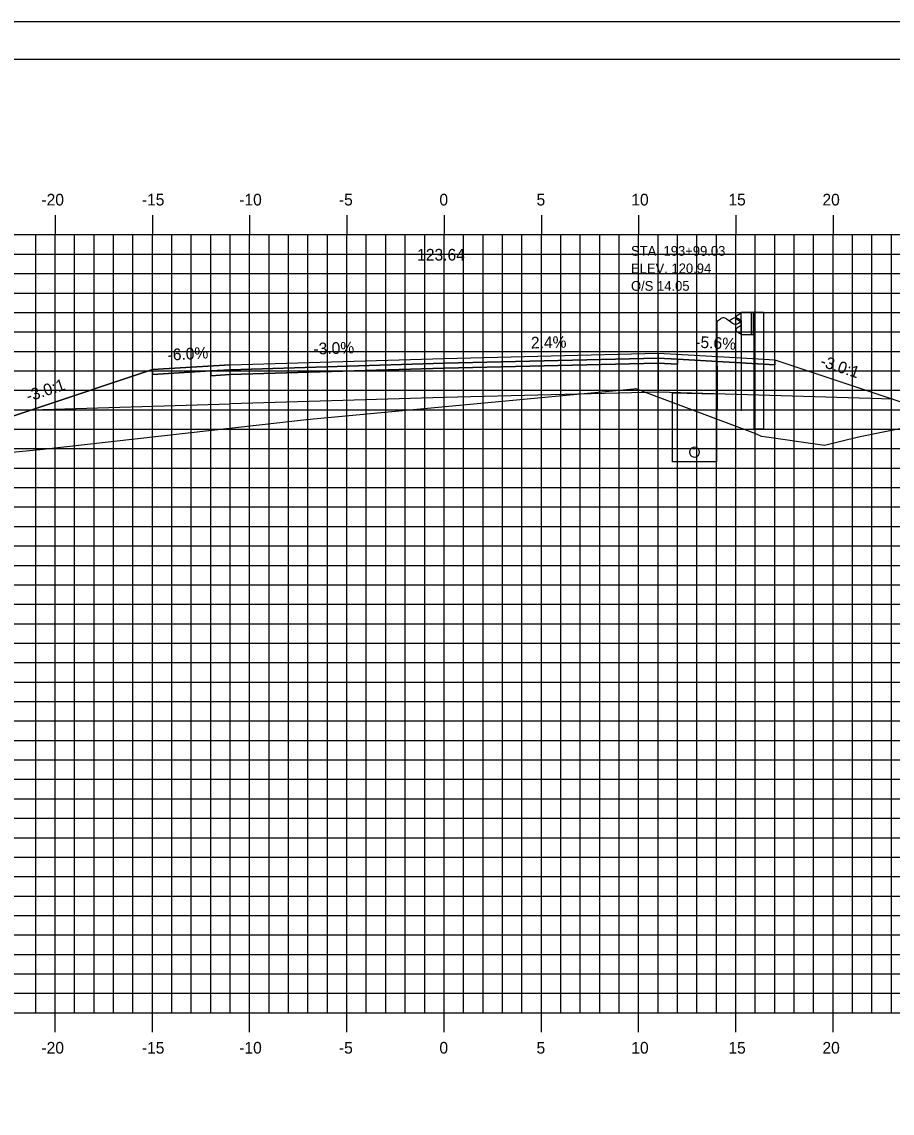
# Model space of a CAD drawing. Extents: x 850598 to 870284, y 366541 to 366651.
# Drawn here: x 862825.8 to 862870.5, y 366595.1 to 366651.2 of the extents above; entities that cross this region are included whole.
import ezdxf

# ---------------------------------------------------------------- set-up
doc = ezdxf.new("R2010")
doc.units = 0
for name, color, linetype in [('ANNOTATION', 7, 'Continuous'), ('BORDER', 7, 'Continuous'), ('D_Drainage_Underdrain', 7, 'Continuous'), ('D_Drainage_Underdrain_06in', 7, 'Continuous'), ('D_Guardrail_Beam_Rt', 7, 'Continuous'), ('D_Roadway_Centerline', 7, 'Continuous'), ('D_Roadway_Centerline_Text', 7, 'Continuous'), ('D_Roadway_Edge_Shoulder', 7, 'Continuous'), ('D_Roadway_Edge_TW', 7, 'Continuous'), ('D_Roadway_Pavement', 7, 'Continuous'), ('D_Roadway_SlopeLines', 7, 'Continuous'), ('D_Roadway_SubGrade', 7, 'Continuous'), ('D_Text_Monospaced', 7, 'Continuous'), ('H_V ANNOTATION', 7, 'Continuous'), ('MAJOR', 7, 'Continuous'), ('MINOR', 7, 'Continuous'), ('PLOT BOUNDARY', 7, 'Continuous'), ('S_Roadway_Centerline', 7, 'Continuous'), ('S_Utilities_Pole_Power', 7, 'Continuous')]:
    doc.layers.add(name, color=color, linetype=linetype)

msp = doc.modelspace()

# ---------------------------------------------------------------- linework, layer by layer
at = {"layer": 'BORDER'}
msp.add_line((862962.507, 366649.225), (862802.507, 366649.225), dxfattribs=at)
at = {"layer": 'D_Drainage_Underdrain'}
msp.add_lwpolyline([(862861.507, 366632.044), (862861.507, 366628.544), (862859.257, 366628.544), (862859.257, 366632.089)], close=True, dxfattribs=at)
at = {"layer": 'D_Drainage_Underdrain_06in'}
msp.add_lwpolyline([(862860.382, 366629.294), (862860.305, 366629.281), (862860.235, 366629.246), (862860.18, 366629.19), (862860.144, 366629.121), (862860.132, 366629.044), (862860.144, 366628.966), (862860.18, 366628.897), (862860.235, 366628.841), (862860.305, 366628.806), (862860.382, 366628.794), (862860.459, 366628.806), (862860.529, 366628.841), (862860.584, 366628.897), (862860.62, 366628.966), (862860.632, 366629.044), (862860.62, 366629.121), (862860.584, 366629.19), (862860.529, 366629.246), (862860.459, 366629.281)], close=True, dxfattribs=at)
at = {"layer": 'D_Guardrail_Beam_Rt'}
for p, q in [((862862.778, 366636.161), (862862.704, 366636.148)), ((862862.778, 366636.235), (862863.465, 366636.235)), ((862862.778, 366635.069), (862862.778, 366636.235)), ((862863.299, 366636.235), (862863.299, 366635.069)), ((862863.403, 366636.235), (862863.403, 366635.069)), ((862863.465, 366636.235), (862863.936, 366636.235)), ((862863.465, 366636.235), (862863.465, 366635.069)), ((862863.936, 366636.235), (862863.936, 366630.235)), ((862862.688, 366636.141), (862862.544, 366636.041)), ((862862.544, 366635.898), (862862.74, 366635.762)), ((862862.773, 366635.698), (862862.773, 366635.606)), ((862862.74, 366635.542), (862862.544, 366635.406)), ((862862.544, 366635.263), (862862.688, 366635.163)), ((862862.704, 366635.156), (862862.778, 366635.143)), ((862863.465, 366635.069), (862862.778, 366635.069)), ((862863.444, 366630.235), (862863.444, 366635.069)), ((862863.444, 366630.235), (862863.936, 366630.235))]:
    msp.add_line(p, q, dxfattribs=at)
for centre, major_axis, start_param, end_param in [((862862.595, 366635.97), (-0.0877, 0), 5.323254, 7.243116), ((862862.712, 366636.107), (-0.0417, 0), 4.886922, 5.323254), ((862862.694, 366635.698), (0.0789, 0), 0, 0.959931), ((862862.694, 366635.606), (0.0789, 0), 5.323254, 6.283185), ((862862.595, 366635.334), (-0.0877, 0), 5.323254, 7.243116), ((862862.712, 366635.197), (-0.0417, 0), 0.959931, 1.396263)]:
    msp.add_ellipse(centre, major_axis=major_axis, ratio=0.995501, start_param=start_param, end_param=end_param, dxfattribs=at)
at = {"layer": 'D_Roadway_Centerline'}
msp.add_lwpolyline([(862817.543, 366628.304), (862822.507, 366629.959), (862826.309, 366631.226), (862832.507, 366633.292), (862836.507, 366633.532), (862847.507, 366633.862), (862858.507, 366634.126), (862862.507, 366633.902), (862864.507, 366633.79), (862870.586, 366631.764), (862911.423, 366618.225), (862919.659, 366615.495), (862929.521, 366612.225), (862933.521, 366612.225)], dxfattribs=at)
at = {"layer": 'D_Roadway_Edge_Shoulder'}
for points in [[(862858.507, 366634.126), (862862.507, 366633.902), (862862.507, 366633.902), (862864.507, 366633.79), (862864.507, 366633.54), (862859.507, 366633.82), (862858.507, 366633.876)], [(862836.507, 366633.532), (862832.507, 366633.292), (862832.507, 366633.042), (862835.507, 366633.222), (862836.507, 366633.282)]]:
    msp.add_lwpolyline(points, close=True, dxfattribs=at)
at = {"layer": 'D_Roadway_Edge_TW'}
msp.add_lwpolyline([(862836.507, 366633.282), (862836.507, 366633.532), (862847.507, 366633.862), (862858.507, 366634.126), (862858.507, 366633.876), (862847.507, 366633.612)], close=True, dxfattribs=at)
at = {"layer": 'D_Roadway_Pavement'}
for points in [[(862836.507, 366633.032), (862836.507, 366633.282), (862847.507, 366633.612), (862858.507, 366633.876), (862858.507, 366633.626), (862847.507, 366633.362)], [(862858.507, 366633.876), (862859.507, 366633.82), (862859.507, 366633.57), (862858.507, 366633.626)], [(862836.507, 366633.282), (862835.507, 366633.222), (862835.507, 366632.972), (862836.507, 366633.032)]]:
    msp.add_lwpolyline(points, close=True, dxfattribs=at)
at = {"layer": 'D_Roadway_SlopeLines'}
msp.add_lwpolyline([(862836.507, 366633.532), (862832.507, 366633.292), (862822.507, 366629.959)], dxfattribs=at)
at = {"layer": 'D_Roadway_SubGrade'}
for points in [[(862836.507, 366631.532), (862836.507, 366633.032), (862847.507, 366633.362), (862858.507, 366633.626), (862858.507, 366632.126), (862847.507, 366631.862)], [(862858.507, 366633.626), (862859.507, 366633.57), (862859.507, 366633.82), (862864.507, 366633.54), (862864.507, 366633.79), (862870.586, 366631.764), (862858.507, 366632.126)], [(862836.507, 366633.032), (862835.507, 366632.972), (862835.507, 366633.222), (862832.507, 366633.042), (862832.507, 366633.292), (862826.309, 366631.226), (862836.507, 366631.532)]]:
    msp.add_lwpolyline(points, close=True, dxfattribs=at)
at = {"layer": 'MAJOR'}
for p, q in [((862827.507, 366641.227), (862827.507, 366640.225)), ((862827.507, 366641.227), (862827.507, 366640.225)), ((862832.507, 366641.227), (862832.507, 366640.225)), ((862832.507, 366641.227), (862832.507, 366640.225)), ((862837.507, 366641.227), (862837.507, 366640.225)), ((862837.507, 366641.227), (862837.507, 366640.225)), ((862842.507, 366641.227), (862842.507, 366640.225)), ((862842.507, 366641.227), (862842.507, 366640.225)), ((862847.507, 366641.227), (862847.507, 366640.225)), ((862847.507, 366641.227), (862847.507, 366640.225)), ((862852.507, 366641.227), (862852.507, 366640.225)), ((862852.507, 366641.227), (862852.507, 366640.225)), ((862857.507, 366641.227), (862857.507, 366640.225)), ((862857.507, 366641.227), (862857.507, 366640.225)), ((862862.507, 366641.227), (862862.507, 366640.225)), ((862862.507, 366641.227), (862862.507, 366640.225)), ((862867.507, 366641.227), (862867.507, 366640.225)), ((862867.507, 366641.227), (862867.507, 366640.225)), ((862807.507, 366640.225), (862947.507, 366640.225)), ((862807.507, 366640.225), (862947.507, 366640.225)), ((862807.507, 366640.225), (862947.507, 366640.225)), ((862807.507, 366640.225), (862947.507, 366640.225)), ((862827.507, 366600.225), (862827.507, 366640.225)), ((862827.507, 366600.225), (862827.507, 366640.225)), ((862832.507, 366600.225), (862832.507, 366640.225)), ((862832.507, 366600.225), (862832.507, 366640.225)), ((862837.507, 366600.225), (862837.507, 366640.225)), ((862837.507, 366600.225), (862837.507, 366640.225)), ((862842.507, 366600.225), (862842.507, 366640.225)), ((862842.507, 366600.225), (862842.507, 366640.225)), ((862847.507, 366600.225), (862847.507, 366640.225)), ((862847.507, 366600.225), (862847.507, 366640.225)), ((862852.507, 366600.225), (862852.507, 366640.225)), ((862852.507, 366600.225), (862852.507, 366640.225)), ((862857.507, 366600.225), (862857.507, 366640.225)), ((862857.507, 366600.225), (862857.507, 366640.225)), ((862862.507, 366600.225), (862862.507, 366640.225)), ((862862.507, 366600.225), (862862.507, 366640.225)), ((862867.507, 366600.225), (862867.507, 366640.225)), ((862867.507, 366600.225), (862867.507, 366640.225)), ((862807.507, 366635.225), (862947.507, 366635.225)), ((862807.507, 366635.225), (862947.507, 366635.225)), ((862807.507, 366630.225), (862947.507, 366630.225)), ((862807.507, 366630.225), (862947.507, 366630.225)), ((862807.507, 366625.225), (862947.507, 366625.225)), ((862807.507, 366625.225), (862947.507, 366625.225)), ((862807.507, 366620.225), (862947.507, 366620.225)), ((862807.507, 366620.225), (862947.507, 366620.225)), ((862807.507, 366615.225), (862947.507, 366615.225)), ((862807.507, 366615.225), (862947.507, 366615.225)), ((862807.507, 366610.225), (862947.507, 366610.225)), ((862807.507, 366610.225), (862947.507, 366610.225)), ((862807.507, 366605.225), (862947.507, 366605.225)), ((862807.507, 366605.225), (862947.507, 366605.225)), ((862807.507, 366600.225), (862947.507, 366600.225)), ((862807.507, 366600.225), (862947.507, 366600.225)), ((862807.507, 366600.225), (862947.507, 366600.225)), ((862807.507, 366600.225), (862947.507, 366600.225)), ((862827.507, 366599.223), (862827.507, 366600.225)), ((862827.507, 366599.223), (862827.507, 366600.225)), ((862832.507, 366599.223), (862832.507, 366600.225)), ((862832.507, 366599.223), (862832.507, 366600.225)), ((862837.507, 366599.223), (862837.507, 366600.225)), ((862837.507, 366599.223), (862837.507, 366600.225)), ((862842.507, 366599.223), (862842.507, 366600.225)), ((862842.507, 366599.223), (862842.507, 366600.225)), ((862847.507, 366599.223), (862847.507, 366600.225)), ((862847.507, 366599.223), (862847.507, 366600.225)), ((862852.507, 366599.223), (862852.507, 366600.225)), ((862852.507, 366599.223), (862852.507, 366600.225)), ((862857.507, 366599.223), (862857.507, 366600.225)), ((862857.507, 366599.223), (862857.507, 366600.225)), ((862862.507, 366599.223), (862862.507, 366600.225)), ((862862.507, 366599.223), (862862.507, 366600.225)), ((862867.507, 366599.223), (862867.507, 366600.225)), ((862867.507, 366599.223), (862867.507, 366600.225))]:
    msp.add_line(p, q, dxfattribs=at)
at = {"layer": 'MINOR'}
for p, q in [((862826.507, 366600.225), (862826.507, 366640.225)), ((862826.507, 366600.225), (862826.507, 366640.225)), ((862828.507, 366600.225), (862828.507, 366640.225)), ((862828.507, 366600.225), (862828.507, 366640.225)), ((862829.507, 366600.225), (862829.507, 366640.225)), ((862829.507, 366600.225), (862829.507, 366640.225)), ((862830.507, 366600.225), (862830.507, 366640.225)), ((862830.507, 366600.225), (862830.507, 366640.225)), ((862831.507, 366600.225), (862831.507, 366640.225)), ((862831.507, 366600.225), (862831.507, 366640.225)), ((862833.507, 366600.225), (862833.507, 366640.225)), ((862833.507, 366600.225), (862833.507, 366640.225)), ((862834.507, 366600.225), (862834.507, 366640.225)), ((862834.507, 366600.225), (862834.507, 366640.225)), ((862835.507, 366600.225), (862835.507, 366640.225)), ((862835.507, 366600.225), (862835.507, 366640.225)), ((862836.507, 366600.225), (862836.507, 366640.225)), ((862836.507, 366600.225), (862836.507, 366640.225)), ((862838.507, 366600.225), (862838.507, 366640.225)), ((862838.507, 366600.225), (862838.507, 366640.225)), ((862839.507, 366600.225), (862839.507, 366640.225)), ((862839.507, 366600.225), (862839.507, 366640.225)), ((862840.507, 366600.225), (862840.507, 366640.225)), ((862840.507, 366600.225), (862840.507, 366640.225)), ((862841.507, 366600.225), (862841.507, 366640.225)), ((862841.507, 366600.225), (862841.507, 366640.225)), ((862843.507, 366600.225), (862843.507, 366640.225)), ((862843.507, 366600.225), (862843.507, 366640.225)), ((862844.507, 366600.225), (862844.507, 366640.225)), ((862844.507, 366600.225), (862844.507, 366640.225)), ((862845.507, 366600.225), (862845.507, 366640.225)), ((862845.507, 366600.225), (862845.507, 366640.225)), ((862846.507, 366600.225), (862846.507, 366640.225)), ((862846.507, 366600.225), (862846.507, 366640.225)), ((862848.507, 366600.225), (862848.507, 366640.225)), ((862848.507, 366600.225), (862848.507, 366640.225)), ((862849.507, 366600.225), (862849.507, 366640.225)), ((862849.507, 366600.225), (862849.507, 366640.225)), ((862850.507, 366600.225), (862850.507, 366640.225)), ((862850.507, 366600.225), (862850.507, 366640.225)), ((862851.507, 366600.225), (862851.507, 366640.225)), ((862851.507, 366600.225), (862851.507, 366640.225)), ((862853.507, 366600.225), (862853.507, 366640.225)), ((862853.507, 366600.225), (862853.507, 366640.225)), ((862854.507, 366600.225), (862854.507, 366640.225)), ((862854.507, 366600.225), (862854.507, 366640.225)), ((862855.507, 366600.225), (862855.507, 366640.225)), ((862855.507, 366600.225), (862855.507, 366640.225)), ((862856.507, 366600.225), (862856.507, 366640.225)), ((862856.507, 366600.225), (862856.507, 366640.225)), ((862858.507, 366600.225), (862858.507, 366640.225)), ((862858.507, 366600.225), (862858.507, 366640.225)), ((862859.507, 366600.225), (862859.507, 366640.225)), ((862859.507, 366600.225), (862859.507, 366640.225)), ((862860.507, 366600.225), (862860.507, 366640.225)), ((862860.507, 366600.225), (862860.507, 366640.225)), ((862861.507, 366600.225), (862861.507, 366640.225)), ((862861.507, 366600.225), (862861.507, 366640.225)), ((862863.507, 366600.225), (862863.507, 366640.225)), ((862863.507, 366600.225), (862863.507, 366640.225)), ((862864.507, 366600.225), (862864.507, 366640.225)), ((862864.507, 366600.225), (862864.507, 366640.225)), ((862865.507, 366600.225), (862865.507, 366640.225)), ((862865.507, 366600.225), (862865.507, 366640.225)), ((862866.507, 366600.225), (862866.507, 366640.225)), ((862866.507, 366600.225), (862866.507, 366640.225)), ((862868.507, 366600.225), (862868.507, 366640.225)), ((862868.507, 366600.225), (862868.507, 366640.225)), ((862869.507, 366600.225), (862869.507, 366640.225)), ((862869.507, 366600.225), (862869.507, 366640.225)), ((862870.507, 366600.225), (862870.507, 366640.225)), ((862870.507, 366600.225), (862870.507, 366640.225)), ((862807.507, 366639.225), (862947.507, 366639.225)), ((862807.507, 366639.225), (862947.507, 366639.225)), ((862807.507, 366638.225), (862947.507, 366638.225)), ((862807.507, 366638.225), (862947.507, 366638.225)), ((862807.507, 366637.225), (862947.507, 366637.225)), ((862807.507, 366637.225), (862947.507, 366637.225)), ((862807.507, 366636.225), (862947.507, 366636.225)), ((862807.507, 366636.225), (862947.507, 366636.225)), ((862807.507, 366634.225), (862947.507, 366634.225)), ((862807.507, 366634.225), (862947.507, 366634.225)), ((862807.507, 366633.225), (862947.507, 366633.225)), ((862807.507, 366633.225), (862947.507, 366633.225)), ((862807.507, 366632.225), (862947.507, 366632.225)), ((862807.507, 366632.225), (862947.507, 366632.225)), ((862807.507, 366631.225), (862947.507, 366631.225)), ((862807.507, 366631.225), (862947.507, 366631.225)), ((862807.507, 366629.225), (862947.507, 366629.225)), ((862807.507, 366629.225), (862947.507, 366629.225)), ((862807.507, 366628.225), (862947.507, 366628.225)), ((862807.507, 366628.225), (862947.507, 366628.225)), ((862807.507, 366627.225), (862947.507, 366627.225)), ((862807.507, 366627.225), (862947.507, 366627.225)), ((862807.507, 366626.225), (862947.507, 366626.225)), ((862807.507, 366626.225), (862947.507, 366626.225)), ((862807.507, 366624.225), (862947.507, 366624.225)), ((862807.507, 366624.225), (862947.507, 366624.225)), ((862807.507, 366623.225), (862947.507, 366623.225)), ((862807.507, 366623.225), (862947.507, 366623.225)), ((862807.507, 366622.225), (862947.507, 366622.225)), ((862807.507, 366622.225), (862947.507, 366622.225)), ((862807.507, 366621.225), (862947.507, 366621.225)), ((862807.507, 366621.225), (862947.507, 366621.225)), ((862807.507, 366619.225), (862947.507, 366619.225)), ((862807.507, 366619.225), (862947.507, 366619.225)), ((862807.507, 366618.225), (862947.507, 366618.225)), ((862807.507, 366618.225), (862947.507, 366618.225)), ((862807.507, 366617.225), (862947.507, 366617.225)), ((862807.507, 366617.225), (862947.507, 366617.225)), ((862807.507, 366616.225), (862947.507, 366616.225)), ((862807.507, 366616.225), (862947.507, 366616.225)), ((862807.507, 366614.225), (862947.507, 366614.225)), ((862807.507, 366614.225), (862947.507, 366614.225)), ((862807.507, 366613.225), (862947.507, 366613.225)), ((862807.507, 366613.225), (862947.507, 366613.225)), ((862807.507, 366612.225), (862947.507, 366612.225)), ((862807.507, 366612.225), (862947.507, 366612.225)), ((862807.507, 366611.225), (862947.507, 366611.225)), ((862807.507, 366611.225), (862947.507, 366611.225)), ((862807.507, 366609.225), (862947.507, 366609.225)), ((862807.507, 366609.225), (862947.507, 366609.225)), ((862807.507, 366608.225), (862947.507, 366608.225)), ((862807.507, 366608.225), (862947.507, 366608.225)), ((862807.507, 366607.225), (862947.507, 366607.225)), ((862807.507, 366607.225), (862947.507, 366607.225)), ((862807.507, 366606.225), (862947.507, 366606.225)), ((862807.507, 366606.225), (862947.507, 366606.225)), ((862807.507, 366604.225), (862947.507, 366604.225)), ((862807.507, 366604.225), (862947.507, 366604.225)), ((862807.507, 366603.225), (862947.507, 366603.225)), ((862807.507, 366603.225), (862947.507, 366603.225)), ((862807.507, 366602.225), (862947.507, 366602.225)), ((862807.507, 366602.225), (862947.507, 366602.225)), ((862807.507, 366601.225), (862947.507, 366601.225)), ((862807.507, 366601.225), (862947.507, 366601.225))]:
    msp.add_line(p, q, dxfattribs=at)
at = {"layer": 'PLOT BOUNDARY'}
msp.add_lwpolyline([(862794.414, 366541.166), (862964.414, 366541.166), (862964.414, 366651.166), (862794.414, 366651.166)], close=True, dxfattribs=at)
at = {"layer": 'S_Roadway_Centerline'}
msp.add_lwpolyline([(862807.507, 366627.757), (862807.649, 366627.755), (862809.829, 366627.748), (862820.122, 366628.49), (862820.132, 366628.489), (862822.026, 366628.737), (862826.728, 366629.172), (862840.435, 366630.72), (862857.266, 366632.3), (862857.345, 366632.311), (862863.526, 366630.008), (862863.807, 366629.859), (862863.962, 366629.856), (862867.058, 366629.398), (862868.82, 366629.834), (862871.686, 366630.407)], dxfattribs=at)
at = {"layer": 'S_Utilities_Pole_Power'}
for p, q in [((862861.557, 366631.168), (862861.554, 366635.788)), ((862861.557, 366635.788), (862861.714, 366635.898)), ((862862.026, 366635.898), (862862.182, 366635.788)), ((862862.339, 366635.898), (862862.182, 366635.788)), ((862862.182, 366635.788), (862862.339, 366635.677)), ((862862.807, 366635.788), (862862.651, 366635.898)), ((862862.651, 366635.677), (862862.807, 366635.788)), ((862862.807, 366631.168), (862862.804, 366635.788))]:
    msp.add_line(p, q, dxfattribs=at)
for centre, start, end in [((862861.87, 366635.677), 90, 125.2644), ((862861.87, 366635.677), 54.7356, 90), ((862862.495, 366635.677), 90, 125.2644), ((862862.495, 366635.898), 234.7356, 270), ((862862.495, 366635.677), 54.7356, 90), ((862862.495, 366635.898), 270, 305.2644)]:
    msp.add_arc(centre, 0.271, start, end, dxfattribs=at)

# ---------------------------------------------------------------- texts
at = {"layer": 'ANNOTATION'}
for s, rotation, p in [('-3.0%', 1.7184, (862840.795, 366634.061)), ('2.4%', 1.3748, (862851.977, 366634.37)), ('-5.6%', 356.7948, (862860.409, 366634.421)), ('-6.0%', 3.4336, (862833.304, 366633.742)), ('-3.0:1', 341.5651, (862866.8, 366633.48)), ('-3.0:1', 18.4348, (862826.128, 366631.62))]:
    msp.add_text(s, height=0.6, rotation=rotation, dxfattribs=at).set_placement(p)
at = {"layer": 'D_Roadway_Centerline'}
for s, p in [('C', (862847.502, 366633.862)), ('C', (862847.502, 366633.862)), ('L', (862847.507, 366633.855)), ('L', (862847.507, 366633.855))]:
    msp.add_text(s, height=0.0146, dxfattribs=at).set_placement(p)
at = {"layer": 'D_Roadway_Centerline_Text'}
msp.add_text('123.64', height=0.6, dxfattribs=at).set_placement((862846.121, 366638.894))
at = {"layer": 'D_Text_Monospaced'}
for s, height, p in [('STA. 193+99.03', 0.49998, (862857.117, 366639.141)), ('ELEV. 120.94', 0.49998, (862857.117, 366638.241)), ('O/S 14.05', 0.5, (862857.117, 366637.341))]:
    msp.add_text(s, height=height, dxfattribs=at).set_placement(p)
at = {"layer": 'H_V ANNOTATION'}
for s, p in [('-20', (862826.8, 366641.725)), ('-10', (862836.972, 366641.725)), ('0', (862847.266, 366641.725)), ('10', (862857.132, 366641.725)), ('20', (862866.961, 366641.725)), ('-15', (862831.964, 366641.725)), ('-5', (862842.098, 366641.725)), ('5', (862852.258, 366641.725)), ('15', (862862.124, 366641.725)), ('-20', (862826.8, 366598.125)), ('-15', (862831.964, 366598.125)), ('-10', (862836.972, 366598.125)), ('-5', (862842.098, 366598.125)), ('0', (862847.266, 366598.125)), ('5', (862852.258, 366598.125)), ('10', (862857.132, 366598.125)), ('15', (862862.124, 366598.125)), ('20', (862866.961, 366598.125))]:
    msp.add_text(s, height=0.6, dxfattribs=at).set_placement(p)

doc.saveas('drawing.dxf')
